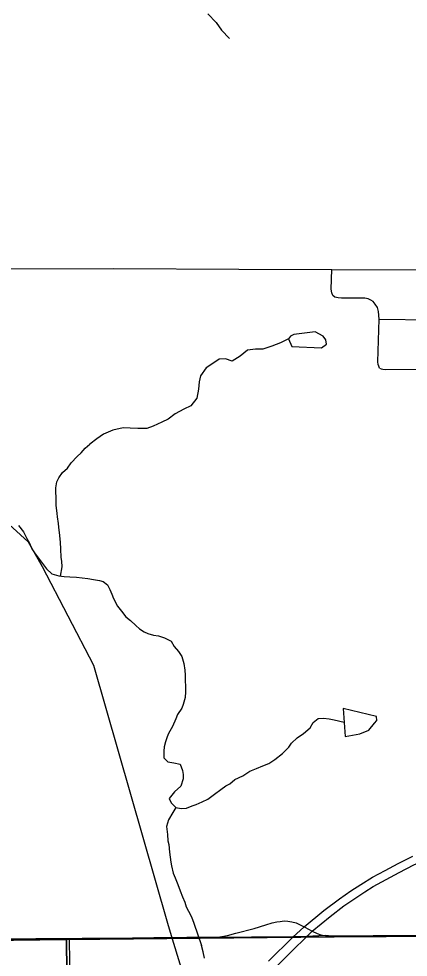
# Model space of a CAD drawing. Extents: x 0 to 34, y -5 to 22.
# Drawn here: x 4.048 to 4.672, y 16.518 to 18.02 of the extents above; entities that cross this region are included whole.
import ezdxf

# ---------------------------------------------------------------- set-up
doc = ezdxf.new("R2010")
doc.units = 0
for name, color, linetype in [('GM_X_City_Street', 7, 'Continuous'), ('GM_X_County_Road', 7, 'Continuous'), ('GM_X_Minor_Lake', 7, 'Continuous'), ('GM_X_Minor_River', 7, 'Continuous'), ('GM_X_Rail_Line', 7, 'Continuous'), ('GM_X_Section', 7, 'Continuous'), ('GM_X_State_Route', 7, 'Continuous'), ('GM_X_Township_Road', 7, 'Continuous'), ('GM_X_US_Route', 7, 'Continuous'), ('SC_Scratch2', 7, 'Continuous'), ('SH_Cut_Line', 7, 'Continuous')]:
    doc.layers.add(name, color=color, linetype=linetype)

msp = doc.modelspace()

# ---------------------------------------------------------------- linework, layer by layer
at = {"layer": 'GM_X_City_Street'}
for points in [[(4.6258, 17.4609), (4.6249, 17.4638), (4.6237, 17.4669), (4.6232, 17.4709), (4.6254, 17.5394), (4.6239, 17.5517), (4.6225, 17.5578), (4.6187, 17.5635), (4.6157, 17.5673), (4.6119, 17.5699), (4.6076, 17.5718), (4.6022, 17.573), (4.565, 17.573), (4.5593, 17.5735), (4.5543, 17.5744), (4.5512, 17.577), (4.5496, 17.5813), (4.5486, 17.5874), (4.5493, 17.6189)], [(4.6254, 17.5394), (4.709, 17.5382), (4.9441, 17.5382), (5.0687, 17.5379)], [(4.6258, 17.4609), (4.6284, 17.4598), (4.6313, 17.4593), (4.6358, 17.4588), (4.7092, 17.4595), (4.9441, 17.4581), (5.0668, 17.4574)]]:
    msp.add_lwpolyline(points, dxfattribs=at)
at = {"layer": 'GM_X_County_Road'}
for points in [[(4.0053, 17.6199), (4.2003, 17.6201), (4.4006, 17.6192), (4.5493, 17.6189), (4.7099, 17.6182), (4.9463, 17.6177), (5.0601, 17.618)], [(4.3549, 16.5496), (4.3701, 16.5509), (4.3822, 16.5531), (4.3959, 16.5567), (4.4249, 16.5646), (4.4435, 16.5701), (4.454, 16.5732), (4.4614, 16.575), (4.4666, 16.5758), (4.4729, 16.5765), (4.479, 16.5762), (4.4853, 16.5752), (4.4922, 16.5732), (4.4978, 16.5709), (4.5049, 16.5672), (4.5064, 16.5665), (4.518, 16.5599), (4.5257, 16.5564), (4.5316, 16.5542), (4.5391, 16.5525)], [(3.9974, 16.5469), (4.0759, 16.5475), (4.1294, 16.5476)], [(4.1294, 16.5476), (4.1501, 16.5477), (4.2306, 16.5484), (4.2647, 16.5489), (4.3175, 16.5493), (4.3549, 16.5496)], [(4.5391, 16.5525), (4.5443, 16.5519), (4.5489, 16.5516), (4.5565, 16.5514), (4.5876, 16.5516), (4.6159, 16.5521), (4.6655, 16.5524), (4.7121, 16.5532), (4.7587, 16.5534), (4.8144, 16.5539), (4.8526, 16.5541)]]:
    msp.add_lwpolyline(points, dxfattribs=at)
at = {"layer": 'GM_X_Minor_Lake'}
for points in [[(4.4887, 17.5147), (4.4834, 17.5123), (4.4801, 17.5078), (4.4854, 17.4956), (4.5328, 17.4936), (4.5407, 17.499), (4.54, 17.5062), (4.5358, 17.5119), (4.5225, 17.519)], [(4.5225, 17.519), (4.4887, 17.5147)], [(4.5676, 16.9162), (4.5707, 16.8717)], [(4.5707, 16.8717), (4.5941, 16.8757), (4.6085, 16.8819), (4.6175, 16.8927), (4.6213, 16.8969), (4.6208, 16.9033), (4.5676, 16.9162)]]:
    msp.add_lwpolyline(points, dxfattribs=at)
at = {"layer": 'GM_X_Minor_River'}
for points in [[(4.3509, 18.0278), (4.3642, 18.0139), (4.373, 18.0014), (4.3856, 17.9885)], [(4.4802, 17.508), (4.4672, 17.5016), (4.4536, 17.4962), (4.4388, 17.4912), (4.4271, 17.4911), (4.4142, 17.4899), (4.4025, 17.4799), (4.39, 17.4719), (4.3794, 17.476), (4.3692, 17.4752), (4.359, 17.4683), (4.3484, 17.4614), (4.339, 17.4484), (4.3371, 17.4389), (4.336, 17.4271), (4.3331, 17.4126), (4.3237, 17.4008), (4.3127, 17.3954), (4.2987, 17.3877), (4.2874, 17.3793), (4.2772, 17.3746), (4.2636, 17.3681), (4.2533, 17.3642), (4.2386, 17.3642), (4.2268, 17.3648), (4.2154, 17.3652), (4.1988, 17.3616), (4.184, 17.3555), (4.1731, 17.3478), (4.1621, 17.3394)], [(4.115, 17.1283), (4.1175, 17.1428), (4.117, 17.1519), (4.1162, 17.158), (4.1153, 17.172), (4.1149, 17.1819), (4.114, 17.1929), (4.1124, 17.2066), (4.112, 17.2123), (4.1103, 17.2229), (4.1095, 17.2286), (4.1083, 17.2415), (4.1082, 17.2548), (4.1077, 17.262), (4.1073, 17.2692), (4.1091, 17.2791), (4.1125, 17.2852), (4.1184, 17.294), (4.1263, 17.3009), (4.1323, 17.3093), (4.1417, 17.3193), (4.1481, 17.3254), (4.1545, 17.3331), (4.1621, 17.3394)], [(4.0479, 17.2094), (4.056, 17.1989), (4.061, 17.1883), (4.0652, 17.1811), (4.0691, 17.172), (4.0733, 17.1652), (4.0791, 17.1573), (4.086, 17.1486), (4.0925, 17.1399), (4.1013, 17.132), (4.1123, 17.1287), (4.121, 17.1273), (4.1301, 17.127), (4.1404, 17.1263), (4.1499, 17.1256), (4.1586, 17.1242), (4.1677, 17.1227), (4.1776, 17.1209), (4.1833, 17.1198), (4.1905, 17.1142), (4.194, 17.107), (4.1971, 17.0994), (4.1998, 17.0926), (4.2064, 17.0802), (4.2125, 17.0722), (4.2194, 17.0632), (4.2271, 17.0572), (4.2355, 17.0489), (4.2416, 17.044), (4.2492, 17.0391), (4.2549, 17.0365), (4.264, 17.0339), (4.272, 17.0325), (4.2815, 17.0295), (4.2922, 17.0239), (4.2968, 17.0156), (4.3041, 17.0077), (4.3095, 16.9994), (4.3126, 16.9884), (4.3142, 16.9778), (4.3146, 16.9698), (4.3149, 16.9432), (4.3146, 16.9337), (4.3116, 16.9227), (4.3094, 16.9169), (4.3023, 16.9066), (4.2997, 16.8998), (4.2941, 16.8876), (4.2878, 16.8765), (4.2859, 16.8708), (4.283, 16.8631), (4.2811, 16.8551), (4.2804, 16.8483), (4.2802, 16.8373), (4.2867, 16.8309), (4.2965, 16.8295), (4.3064, 16.8273), (4.3103, 16.817), (4.3115, 16.8106), (4.3112, 16.8037), (4.3075, 16.7923), (4.2977, 16.7831), (4.2891, 16.7724), (4.2922, 16.7652), (4.2994, 16.7577), (4.2949, 16.7497), (4.2878, 16.7382), (4.2845, 16.7275), (4.2862, 16.7146), (4.287, 16.7048), (4.2882, 16.6987), (4.2894, 16.6865), (4.2918, 16.6706), (4.2927, 16.6645), (4.2954, 16.6528), (4.2985, 16.6456), (4.3028, 16.6346), (4.3067, 16.6244), (4.3105, 16.6149), (4.314, 16.6066), (4.316, 16.599), (4.3198, 16.5922), (4.3245, 16.5831), (4.3287, 16.5729), (4.3407, 16.5373)], [(4.2994, 16.7577), (4.3082, 16.7566), (4.3165, 16.7567), (4.3259, 16.7606), (4.332, 16.7629), (4.3418, 16.7672), (4.3509, 16.7714), (4.3618, 16.7795), (4.3716, 16.7868), (4.3799, 16.7926), (4.3863, 16.796), (4.3942, 16.8026), (4.4067, 16.8088), (4.418, 16.8161), (4.4289, 16.8204), (4.4391, 16.8246), (4.4486, 16.8285), (4.4584, 16.8347), (4.4704, 16.8443), (4.4806, 16.8546), (4.4847, 16.8611), (4.4937, 16.8695), (4.5039, 16.8765), (4.5148, 16.8853), (4.5197, 16.8937), (4.5276, 16.9002), (4.5363, 16.9011), (4.545, 16.8996), (4.5534, 16.8982), (4.5691, 16.8946)], [(4.3456, 16.5167), (4.3435, 16.5273), (4.3407, 16.5373)]]:
    msp.add_lwpolyline(points, dxfattribs=at)
at = {"layer": 'GM_X_Rail_Line'}
for points in [[(4.0009, 17.2424), (4.0204, 17.2221), (4.0632, 17.1829), (4.0857, 17.1437), (4.1676, 16.9857), (4.2865, 16.5727), (4.2939, 16.5478)], [(4.2939, 16.5478), (4.428, 16.1111), (4.4985, 16.0565), (5.0896, 15.6072), (5.1407, 15.5965), (5.3829, 15.5608), (5.4458, 15.537), (5.4636, 15.5061), (5.4813, 15.3635), (5.5596, 14.8004), (5.5691, 14.7552), (5.5999, 14.7267)]]:
    msp.add_lwpolyline(points, dxfattribs=at)
at = {"layer": 'GM_X_Section'}
for points in [[(4.1248, 16.5469), (4.1342, 15.5936), (3.6228, 15.592), (3.1044, 15.6177), (3.0783, 16.5351), (3.1825, 16.5361), (3.5929, 16.5408), (3.9967, 16.5453)], [(5.1327, 16.5549), (5.1393, 15.6065), (4.1342, 15.5936), (4.1248, 16.5469), (4.5534, 16.5511), (5.0529, 16.5543)]]:
    msp.add_lwpolyline(points, close=True, dxfattribs=at)
at = {"layer": 'GM_X_State_Route'}
for points in [[(4.6022, 16.6228), (4.6158, 16.6314), (4.6363, 16.643), (4.6572, 16.6542), (4.6808, 16.6661), (4.7024, 16.6758), (4.7236, 16.6843), (4.7502, 16.6935), (4.7756, 16.7024), (4.7996, 16.709), (4.8288, 16.7162), (4.8647, 16.7232), (4.906, 16.73), (4.9627, 16.7393), (4.9685, 16.7405), (5.0624, 16.7562), (5.1341, 16.7683), (5.1528, 16.7708), (5.1719, 16.7748), (5.1922, 16.7796), (5.2258, 16.7897)], [(4.4871, 16.5506), (4.5049, 16.5672), (4.5367, 16.5934), (4.5616, 16.612), (4.58, 16.6246), (4.5958, 16.6348), (4.6147, 16.6464), (4.6346, 16.6571), (4.6554, 16.6683), (4.6791, 16.6802)], [(4.5088, 16.551), (4.518, 16.5599), (4.5466, 16.5836), (4.5687, 16.6008), (4.5911, 16.6158), (4.6022, 16.6228)], [(4.1348, 16.1815), (4.1356, 16.1821), (4.1427, 16.1871), (4.1578, 16.1987), (4.1671, 16.2061), (4.1787, 16.2157), (4.195, 16.2303), (4.2174, 16.2519), (4.2916, 16.3288), (4.3184, 16.3567), (4.329, 16.3677), (4.3798, 16.4201), (4.4187, 16.4606), (4.4652, 16.5081), (4.4861, 16.5289), (4.5088, 16.551)], [(4.4479, 16.5122), (4.4871, 16.5506)]]:
    msp.add_lwpolyline(points, dxfattribs=at)
at = {"layer": 'GM_X_Township_Road'}
msp.add_lwpolyline([(4.1337, 16.2355), (4.1337, 16.2448), (4.1327, 16.2911), (4.1319, 16.3437), (4.1313, 16.3777), (4.131, 16.4053), (4.1305, 16.4395), (4.1301, 16.4828), (4.1298, 16.5013), (4.1297, 16.5168), (4.1295, 16.5414), (4.1294, 16.5476)], dxfattribs=at)
at = {"layer": 'GM_X_US_Route'}
for points in [[(4.7119, 16.5537), (4.6653, 16.5529), (4.6157, 16.5526), (4.5874, 16.5522), (4.5563, 16.552), (4.5487, 16.5522), (4.5441, 16.5524), (4.5389, 16.553), (4.5086, 16.5515), (4.4869, 16.5512), (4.3547, 16.5502), (4.3173, 16.5498), (4.2645, 16.5494), (4.2304, 16.549), (4.1499, 16.5482), (4.1292, 16.5481), (4.0757, 16.548), (3.9972, 16.5475)], [(3.9972, 16.5475), (4.0757, 16.548), (4.1292, 16.5481), (4.1499, 16.5482), (4.2304, 16.549), (4.2645, 16.5494), (4.3173, 16.5498), (4.3547, 16.5502), (4.4869, 16.5512), (4.5086, 16.5515), (4.5389, 16.553), (4.5441, 16.5524), (4.5487, 16.5522), (4.5563, 16.552), (4.5874, 16.5522), (4.6157, 16.5526), (4.6653, 16.5529), (4.7119, 16.5537)]]:
    msp.add_lwpolyline(points, dxfattribs=at)
at = {"layer": 'SC_Scratch2'}
msp.add_lwpolyline([(3.9972, 16.5475), (4.0757, 16.548), (4.1292, 16.5481), (4.1499, 16.5482), (4.2304, 16.549), (4.2645, 16.5494), (4.3173, 16.5498), (4.3547, 16.5502), (4.4869, 16.5512), (4.5086, 16.5515), (4.5389, 16.553), (4.5441, 16.5524), (4.5487, 16.5522), (4.5563, 16.552), (4.5874, 16.5522), (4.6157, 16.5526), (4.6653, 16.5529), (4.7119, 16.5537)], dxfattribs=at)
at = {"layer": 'SH_Cut_Line'}
for points in [[(3.9972, 16.5475), (4.0757, 16.548), (4.1292, 16.5481), (4.1499, 16.5482), (4.2304, 16.549), (4.2645, 16.5494), (4.3173, 16.5498), (4.3547, 16.5502), (4.4869, 16.5512), (4.5086, 16.5515), (4.5389, 16.553), (4.5441, 16.5524), (4.5487, 16.5522), (4.5563, 16.552), (4.5874, 16.5522), (4.6157, 16.5526), (4.6653, 16.5529), (4.7119, 16.5537)], [(4.7119, 16.5537), (4.6653, 16.5529), (4.6157, 16.5526), (4.5874, 16.5522), (4.5563, 16.552), (4.5487, 16.5522), (4.5441, 16.5524), (4.5389, 16.553), (4.5086, 16.5515), (4.4869, 16.5512), (4.3547, 16.5502), (4.3173, 16.5498), (4.2645, 16.5494), (4.2304, 16.549), (4.1499, 16.5482), (4.1292, 16.5481), (4.0757, 16.548), (3.9972, 16.5475)]]:
    msp.add_lwpolyline(points, dxfattribs=at)

doc.saveas('drawing.dxf')
